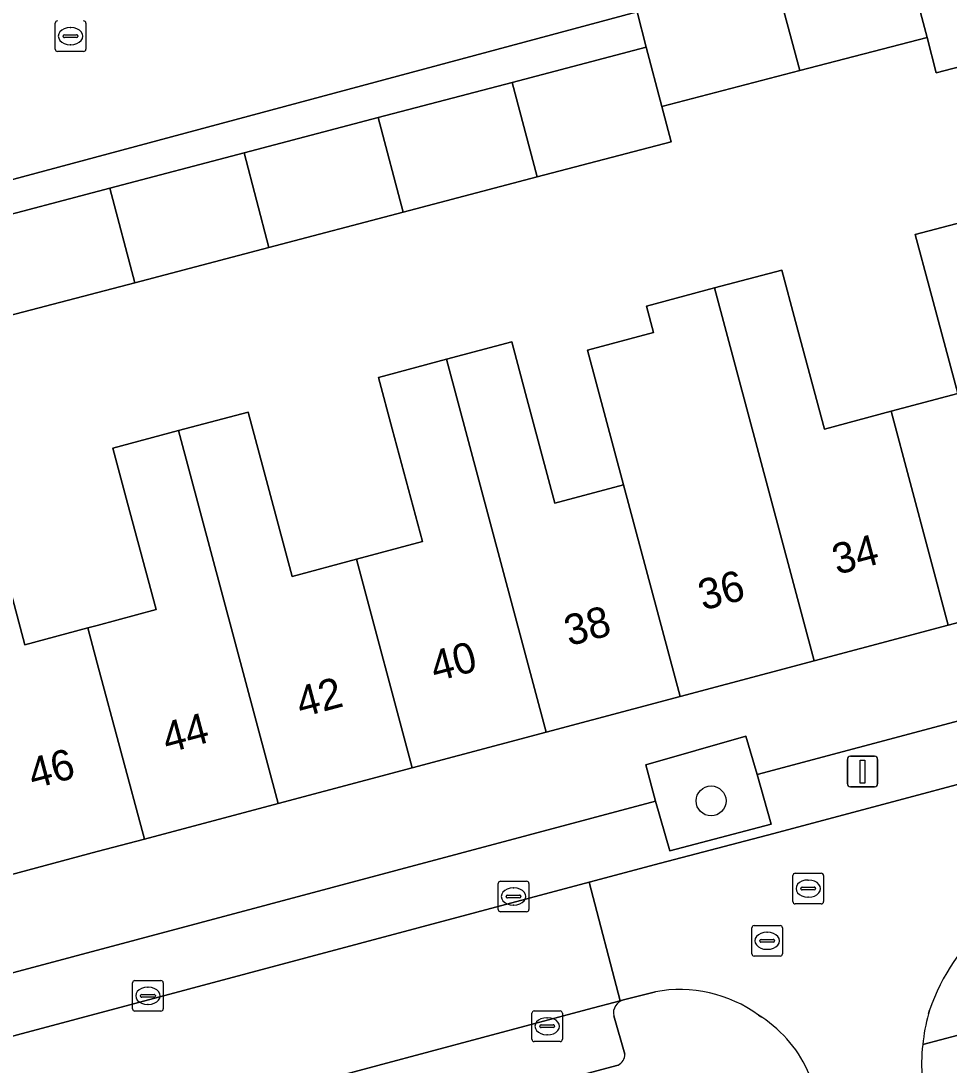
# Model space of a CAD drawing. Extents: x 162542 to 163147, y 380779 to 381521.
# Drawn here: x 162997.5 to 163027.86, y 381118.69 to 381152.86 of the extents above; entities that cross this region are included whole.
import ezdxf

# ---------------------------------------------------------------- set-up
doc = ezdxf.new("R2010")
doc.units = 0
for name, color, linetype in [('IMGEO_Boom', 7, 'Continuous'), ('IMGEO_Erf', 7, 'Continuous'), ('IMGEO_Groenvoorziening', 7, 'Continuous'), ('IMGEO_Kolk', 7, 'Continuous'), ('IMGEO_Lichtmast', 7, 'Continuous'), ('IMGEO_Pand', 7, 'Continuous'), ('IMGEO_Pand_nummerreeks', 7, 'Continuous'), ('IMGEO_Parkeervlak_open', 7, 'Continuous'), ('IMGEO_Rijbaan_lokaal_open', 7, 'Continuous'), ('IMGEO_Rioolput', 7, 'Continuous'), ('IMGEO_Voetpad_open', 7, 'Continuous')]:
    doc.layers.add(name, color=color, linetype=linetype)

msp = doc.modelspace()

# ---------------------------------------------------------------- linework, layer by layer
at = {"layer": 'IMGEO_Boom'}
msp.add_circle((163020.078, 381127.337), 0.489, dxfattribs=at)
at = {"layer": 'IMGEO_Erf'}
for points in [[(163031.845, 381152.311), (163027.444, 381151.16), (163027.142, 381152.321), (163022.982, 381151.238), (163018.47, 381150.064), (163018.77, 381148.91), (163014.387, 381147.758), (163010.002, 381146.604), (163005.616, 381145.45), (163001.23, 381144.297), (162996.844, 381143.143), (162992.458, 381141.99), (162988.072, 381140.836), (162983.687, 381139.683), (162979.301, 381138.529), (162974.915, 381137.375), (162970.529, 381136.222), (162966.143, 381135.068), (162961.758, 381133.915)], [(162996.683, 381135.989), (162997.629, 381132.449), (162999.692, 381133.001), (163000, 381133.083), (163001.924, 381133.597), (163000.992, 381137.082), (163000.51, 381138.886), (163002.66, 381139.458), (163004.935, 381140.063), (163005.416, 381138.265), (163006.375, 381134.681), (163008.481, 381135.245), (163010.639, 381135.822), (163009.653, 381139.509), (163009.201, 381141.199), (163011.425, 381141.791), (163013.557, 381142.358), (163014.008, 381140.673), (163014.969, 381137.081), (163017.219, 381137.683), (163016.039, 381142.093), (163018.197, 381142.67), (163017.966, 381143.532), (163020.191, 381144.124), (163022.392, 381144.709), (163022.842, 381143.027), (163023.784, 381139.504), (163025.965, 381140.087), (163028.145, 381140.67), (163027.219, 381144.132), (163026.754, 381145.87), (163028.956, 381146.456)]]:
    msp.add_lwpolyline(points, dxfattribs=at)
at = {"layer": 'IMGEO_Groenvoorziening'}
msp.add_lwpolyline([(163018.261, 381127.332), (163018.732, 381125.705), (163022.045, 381126.58), (163021.581, 381128.205), (163021.215, 381129.455), (163017.941, 381128.521)], close=True, dxfattribs=at)
at = {"layer": 'IMGEO_Kolk'}
for p, q in [((163013.118, 381123.782), (163013.118, 381124.634)), ((163013.193, 381124.708), (163014.045, 381124.708)), ((163014.119, 381124.634), (163014.119, 381123.782)), ((163013.42, 381124.251), (163013.818, 381124.251)), ((163013.606, 381124.488), (163013.631, 381124.488)), ((163013.377, 381124.202), (163013.377, 381124.214)), ((163013.815, 381124.165), (163013.417, 381124.165)), ((163013.629, 381123.928), (163013.604, 381123.928)), ((163013.861, 381124.214), (163013.861, 381124.202)), ((163014.045, 381123.708), (163013.193, 381123.708)), ((163001.159, 381120.532), (163001.159, 381121.384)), ((163001.234, 381121.458), (163002.086, 381121.458)), ((163001.647, 381121.238), (163001.672, 381121.238)), ((163002.16, 381121.384), (163002.16, 381120.532)), ((163001.418, 381120.952), (163001.418, 381120.964)), ((163001.856, 381120.915), (163001.458, 381120.915)), ((163001.461, 381121.001), (163001.859, 381121.001)), ((163001.902, 381120.964), (163001.902, 381120.952)), ((163001.67, 381120.678), (163001.645, 381120.678)), ((163002.086, 381120.458), (163001.234, 381120.458)), ((163014.218, 381119.536), (163014.218, 381120.388)), ((163014.293, 381120.462), (163015.145, 381120.462)), ((163014.706, 381120.242), (163014.731, 381120.242)), ((163015.219, 381120.388), (163015.219, 381119.536)), ((163014.477, 381119.956), (163014.477, 381119.968)), ((163014.915, 381119.919), (163014.517, 381119.919)), ((163014.52, 381120.005), (163014.918, 381120.005)), ((163014.961, 381119.968), (163014.961, 381119.956)), ((163015.145, 381119.462), (163014.293, 381119.462)), ((163014.729, 381119.682), (163014.704, 381119.682))]:
    msp.add_line(p, q, dxfattribs=at)
for points in [[(163013.118, 381123.782), (163013.118, 381124.634)], [(163013.193, 381124.708), (163014.045, 381124.708)], [(163014.119, 381124.634), (163014.119, 381123.782)], [(163014.045, 381123.708), (163013.193, 381123.708)], [(163001.159, 381120.532), (163001.159, 381121.384)], [(163001.234, 381121.458), (163002.086, 381121.458)], [(163002.16, 381121.384), (163002.16, 381120.532)], [(163002.086, 381120.458), (163001.234, 381120.458)], [(163014.218, 381119.536), (163014.218, 381120.388)], [(163014.293, 381120.462), (163015.145, 381120.462)], [(163015.219, 381120.388), (163015.219, 381119.536)], [(163015.145, 381119.462), (163014.293, 381119.462)]]:
    msp.add_lwpolyline(points, dxfattribs=at)
for centre, radius, start, end in [((163013.195, 381124.632), 0.0765, 91.552, 178.448), ((163013.195, 381124.632), 0.0765, 91.552, 178.448), ((163014.043, 381124.632), 0.0765, 1.552, 88.448), ((163014.043, 381124.632), 0.0765, 1.552, 88.448), ((163013.417, 381124.211), 0.0403, 85.8775, 175.7526), ((163013.822, 381124.213), 0.0386, 1.7309, 96.639), ((163013.414, 381124.201), 0.0366, 178.938, 274.7102), ((163013.818, 381124.208), 0.043, 264.8664, 352.4533), ((163013.195, 381123.784), 0.0765, 181.552, 268.448), ((163013.195, 381123.784), 0.0765, 181.552, 268.448), ((163014.043, 381123.784), 0.0765, 271.552, 358.448), ((163014.043, 381123.784), 0.0765, 271.552, 358.448), ((163001.236, 381121.382), 0.0765, 91.552, 178.448), ((163001.236, 381121.382), 0.0765, 91.552, 178.448), ((163002.084, 381121.382), 0.0765, 1.552, 88.448), ((163002.084, 381121.382), 0.0765, 1.552, 88.448), ((163001.458, 381120.961), 0.0403, 85.8775, 175.7526), ((163001.455, 381120.951), 0.0366, 178.938, 274.7102), ((163001.859, 381120.958), 0.043, 264.8664, 352.4533), ((163001.863, 381120.963), 0.0386, 1.7309, 96.639), ((163001.236, 381120.534), 0.0765, 181.552, 268.448), ((163001.236, 381120.534), 0.0765, 181.552, 268.448), ((163002.084, 381120.534), 0.0765, 271.552, 358.448), ((163002.084, 381120.534), 0.0765, 271.552, 358.448), ((163014.295, 381120.386), 0.0765, 91.552, 178.448), ((163014.295, 381120.386), 0.0765, 91.552, 178.448), ((163015.143, 381120.386), 0.0765, 1.552, 88.448), ((163015.143, 381120.386), 0.0765, 1.552, 88.448), ((163014.517, 381119.965), 0.0403, 85.8775, 175.7526), ((163014.514, 381119.955), 0.0366, 178.938, 274.7102), ((163014.918, 381119.962), 0.043, 264.8664, 352.4533), ((163014.922, 381119.967), 0.0386, 1.7309, 96.639), ((163014.295, 381119.538), 0.0765, 181.552, 268.448), ((163014.295, 381119.538), 0.0765, 181.552, 268.448), ((163015.143, 381119.538), 0.0765, 271.552, 358.448), ((163015.143, 381119.538), 0.0765, 271.552, 358.448)]:
    msp.add_arc(centre, radius, start, end, dxfattribs=at)
for centre, major_axis, ratio, start_param, end_param in [((163013.605, 381124.208), (-0.387, 0.002), 0.722429, 4.712389, 7.853982), ((163013.63, 381124.208), (-0.39, 0.002), 0.717154, 1.570796, 4.712389), ((163001.646, 381120.958), (-0.387, 0.002), 0.722429, 4.712389, 7.853982), ((163001.671, 381120.958), (-0.39, 0.002), 0.717154, 1.570796, 4.712389), ((163014.705, 381119.962), (-0.387, 0.002), 0.722429, 4.712389, 7.853982), ((163014.73, 381119.962), (-0.39, 0.002), 0.717154, 1.570796, 4.712389)]:
    msp.add_ellipse(centre, major_axis=major_axis, ratio=ratio, start_param=start_param, end_param=end_param, dxfattribs=at)
at = {"layer": 'IMGEO_Lichtmast'}
for p, q in [((163024.537, 381127.898), (163024.537, 381128.698)), ((163024.537, 381128.698), (163024.537, 381127.898)), ((163024.637, 381128.798), (163025.427, 381128.798)), ((163025.427, 381128.798), (163024.637, 381128.798)), ((163025.527, 381128.698), (163025.527, 381127.898)), ((163025.527, 381127.898), (163025.527, 381128.698)), ((163025.427, 381127.798), (163024.637, 381127.798)), ((163024.637, 381127.798), (163025.427, 381127.798))]:
    msp.add_line(p, q, dxfattribs=at)
msp.add_lwpolyline([(163024.957, 381128.673), (163025.107, 381128.673), (163025.107, 381127.923), (163024.957, 381127.923), (163024.957, 381128.673)], dxfattribs=at)
for centre, start, end in [((163024.637, 381128.698), 90, 180), ((163024.637, 381128.698), 90, 180), ((163025.427, 381128.698), 0, 90), ((163025.427, 381128.698), 360, 90), ((163024.637, 381127.898), 180, 270), ((163024.637, 381127.898), 180, 270), ((163025.427, 381127.898), 270, 0), ((163025.427, 381127.898), 270, 0)]:
    msp.add_arc(centre, 0.1, start, end, dxfattribs=at)
at = {"layer": 'IMGEO_Pand'}
for points in [[(163022.982, 381151.238), (163027.142, 381152.321), (163026.633, 381154.256), (163026.331, 381155.417), (163022.155, 381154.33)], [(163031.035, 381155.407), (163026.633, 381154.256), (163027.142, 381152.321), (163027.444, 381151.16), (163031.845, 381152.311)], [(163022.982, 381151.238), (163022.155, 381154.33), (163017.659, 381153.159), (163017.959, 381152.006), (163018.47, 381150.064)], [(163018.47, 381150.064), (163017.959, 381152.006), (163013.573, 381150.852), (163014.387, 381147.758), (163018.77, 381148.91)], [(163009.188, 381149.699), (163010.002, 381146.604), (163014.387, 381147.758), (163013.573, 381150.852)], [(163005.616, 381145.45), (163010.002, 381146.604), (163009.188, 381149.699), (163004.802, 381148.545)], [(163005.616, 381145.45), (163004.802, 381148.545), (163000.416, 381147.392), (163001.23, 381144.297)], [(162996.844, 381143.143), (163001.23, 381144.297), (163000.416, 381147.392), (162996.03, 381146.238)], [(163027.836, 381133.094), (163032.218, 381134.261), (163028.956, 381146.456), (163026.754, 381145.87), (163027.219, 381144.132), (163028.145, 381140.67), (163025.965, 381140.087)], [(163027.836, 381133.094), (163025.965, 381140.087), (163023.784, 381139.504), (163022.842, 381143.027), (163022.392, 381144.709), (163020.191, 381144.124), (163023.454, 381131.926)], [(163017.219, 381137.683), (163019.072, 381130.759), (163023.454, 381131.926), (163020.191, 381144.124), (163017.966, 381143.532), (163018.197, 381142.67), (163016.039, 381142.093)], [(163017.219, 381137.683), (163014.969, 381137.081), (163014.008, 381140.673), (163013.557, 381142.358), (163011.425, 381141.791), (163014.689, 381129.591), (163019.072, 381130.759)], [(163014.689, 381129.591), (163011.425, 381141.791), (163009.201, 381141.199), (163009.653, 381139.509), (163010.639, 381135.822), (163008.481, 381135.245), (163010.306, 381128.423)], [(163002.66, 381139.458), (163005.924, 381127.255), (163010.306, 381128.423), (163008.481, 381135.245), (163006.375, 381134.681), (163005.416, 381138.265), (163004.935, 381140.063)], [(163002.66, 381139.458), (163000.51, 381138.886), (163000.992, 381137.082), (163001.924, 381133.597), (163000, 381133.083), (162999.692, 381133.001), (163000, 381131.85), (163001.542, 381126.088), (163005.924, 381127.255)], [(162999.692, 381133.001), (162997.629, 381132.449), (162996.683, 381135.989), (162996.214, 381137.742), (162993.895, 381137.125), (162994.342, 381135.454), (162997.16, 381124.92), (163000, 381125.677), (163001.542, 381126.088), (163000, 381131.85)]]:
    msp.add_lwpolyline(points, close=True, dxfattribs=at)
at = {"layer": 'IMGEO_Parkeervlak_open'}
for points in [[(163044.455, 381134.299), (163021.581, 381128.205), (163022.045, 381126.58), (163018.732, 381125.705), (163018.261, 381127.332), (162980.113, 381117.145), (162979.47, 381116.994), (162949.315, 381108.93)], [(163016.087, 381124.68), (163018.423, 381125.304), (163022.13, 381126.273), (163032.672, 381129.087), (163045.607, 381132.54)], [(162949.18, 381106.811), (162956.578, 381108.79), (162958.968, 381109.429), (162975.55, 381113.864), (162980.082, 381115.076), (162980.601, 381115.195), (163016.087, 381124.68)], [(163017.219, 381120.83), (163017.107, 381120.8), (163016.022, 381120.51), (162980.068, 381110.891)], [(163017.257, 381119.051), (163016.894, 381120.301)], [(162981.246, 381109.144), (163017.038, 381118.691)]]:
    msp.add_lwpolyline(points, dxfattribs=at)
for centre, radius, start, end in [((163017.337, 381120.393), 0.452, 105.1, 191.7697), ((163016.874, 381119.037), 0.383, 295.3433, 2.0296)]:
    msp.add_arc(centre, radius, start, end, dxfattribs=at)
at = {"layer": 'IMGEO_Rijbaan_lokaal_open'}
for points in [[(163071.786, 381173.732), (162947.453, 381140.539), (162948.742, 381135.308), (162946.288, 381134.652), (162946.358, 381134.39), (162943.849, 381133.738), (162943.831, 381133.338), (162946.538, 381134.062), (163017.659, 381153.159)], [(163032.384, 381124.882), (163033.578, 381125.221), (163033.724, 381125.26), (163032.672, 381129.087), (163022.13, 381126.273), (163018.423, 381125.304), (163016.087, 381124.68), (163017.107, 381120.8), (163017.219, 381120.83), (163018.257, 381121.091)], [(163027.191, 381120.367), (163027.221, 381120.484)], [(163021.628, 381120.331), (163021.739, 381120.256)]]:
    msp.add_lwpolyline(points, dxfattribs=at)
msp.add_lwpolyline([(163017.107, 381120.8), (163016.087, 381124.68), (162980.601, 381115.195), (162980.082, 381115.076), (162975.55, 381113.864), (162976.575, 381109.968), (162980.068, 381110.891), (163016.022, 381120.51)], close=True, dxfattribs=at)
for centre, radius, start, end in [((163033.504, 381118.338), 6.639, 99.7095, 161.1412), ((163019.062, 381116.803), 4.362, 53.9622, 100.6277), ((163019.41, 381116.732), 4.224, 22.9321, 56.5349), ((163033.071, 381118.723), 6.105, 164.3777, 173.9909), ((163033.071, 381118.715), 6.106, 173.9148, 195.0124)]:
    msp.add_arc(centre, radius, start, end, dxfattribs=at)
at = {"layer": 'IMGEO_Rioolput'}
for p, q in [((162998.628, 381151.938), (162998.628, 381152.79)), ((162999.116, 381152.644), (162999.141, 381152.644)), ((162999.629, 381152.79), (162999.629, 381151.938)), ((162998.887, 381152.358), (162998.887, 381152.37)), ((162999.325, 381152.321), (162998.927, 381152.321)), ((162998.93, 381152.407), (162999.328, 381152.407)), ((162999.371, 381152.37), (162999.371, 381152.358)), ((162999.139, 381152.084), (162999.114, 381152.084)), ((162999.555, 381151.864), (162998.703, 381151.864)), ((163022.831, 381124.968), (163023.683, 381124.968)), ((163022.756, 381124.042), (163022.756, 381124.894)), ((163023.244, 381124.748), (163023.269, 381124.748)), ((163023.757, 381124.894), (163023.757, 381124.042)), ((163023.015, 381124.462), (163023.015, 381124.474)), ((163023.453, 381124.425), (163023.055, 381124.425)), ((163023.058, 381124.511), (163023.456, 381124.511)), ((163023.499, 381124.474), (163023.499, 381124.462)), ((163023.683, 381123.968), (163022.831, 381123.968)), ((163023.267, 381124.188), (163023.242, 381124.188)), ((163021.487, 381123.26), (163022.339, 381123.26)), ((163021.412, 381122.334), (163021.412, 381123.186)), ((163021.9, 381123.04), (163021.925, 381123.04)), ((163022.413, 381123.186), (163022.413, 381122.334)), ((163021.671, 381122.754), (163021.671, 381122.766)), ((163022.109, 381122.717), (163021.711, 381122.717)), ((163021.714, 381122.803), (163022.112, 381122.803)), ((163022.155, 381122.766), (163022.155, 381122.754)), ((163022.339, 381122.26), (163021.487, 381122.26)), ((163021.923, 381122.48), (163021.898, 381122.48))]:
    msp.add_line(p, q, dxfattribs=at)
for points in [[(162998.628, 381151.938), (162998.628, 381152.79)], [(162999.629, 381152.79), (162999.629, 381151.938)], [(162999.555, 381151.864), (162998.703, 381151.864)], [(163022.831, 381124.968), (163023.683, 381124.968)], [(163022.756, 381124.042), (163022.756, 381124.894)], [(163023.757, 381124.894), (163023.757, 381124.042)], [(163023.683, 381123.968), (163022.831, 381123.968)], [(163021.487, 381123.26), (163022.339, 381123.26)], [(163021.412, 381122.334), (163021.412, 381123.186)], [(163022.413, 381123.186), (163022.413, 381122.334)], [(163022.339, 381122.26), (163021.487, 381122.26)]]:
    msp.add_lwpolyline(points, dxfattribs=at)
for centre, radius, start, end in [((162998.705, 381152.788), 0.0765, 91.552, 178.448), ((162998.705, 381152.788), 0.0765, 91.552, 178.448), ((162999.553, 381152.788), 0.0765, 1.552, 88.448), ((162999.553, 381152.788), 0.0765, 1.552, 88.448), ((162998.927, 381152.367), 0.0403, 85.8775, 175.7526), ((162998.924, 381152.357), 0.0366, 178.938, 274.7102), ((162999.328, 381152.364), 0.043, 264.8664, 352.4533), ((162999.332, 381152.369), 0.0386, 1.7309, 96.639), ((162998.705, 381151.94), 0.0765, 181.552, 268.448), ((162998.705, 381151.94), 0.0765, 181.552, 268.448), ((162999.553, 381151.94), 0.0765, 271.552, 358.448), ((162999.553, 381151.94), 0.0765, 271.552, 358.448), ((163022.833, 381124.892), 0.0765, 91.552, 178.448), ((163022.833, 381124.892), 0.0765, 91.552, 178.448), ((163023.681, 381124.892), 0.0765, 1.552, 88.448), ((163023.681, 381124.892), 0.0765, 1.552, 88.448), ((163023.055, 381124.471), 0.0403, 85.8775, 175.7526), ((163023.052, 381124.461), 0.0366, 178.938, 274.7102), ((163023.456, 381124.468), 0.043, 264.8664, 352.4533), ((163023.46, 381124.473), 0.0386, 1.7309, 96.639), ((163022.833, 381124.044), 0.0765, 181.552, 268.448), ((163022.833, 381124.044), 0.0765, 181.552, 268.448), ((163023.681, 381124.044), 0.0765, 271.552, 358.448), ((163023.681, 381124.044), 0.0765, 271.552, 358.448), ((163021.489, 381123.184), 0.0765, 91.552, 178.448), ((163021.489, 381123.184), 0.0765, 91.552, 178.448), ((163022.337, 381123.184), 0.0765, 1.552, 88.448), ((163022.337, 381123.184), 0.0765, 1.552, 88.448), ((163021.711, 381122.763), 0.0403, 85.8775, 175.7526), ((163021.708, 381122.753), 0.0366, 178.938, 274.7102), ((163022.112, 381122.76), 0.043, 264.8664, 352.4533), ((163022.116, 381122.765), 0.0386, 1.7309, 96.639), ((163021.489, 381122.336), 0.0765, 181.552, 268.448), ((163021.489, 381122.336), 0.0765, 181.552, 268.448), ((163022.337, 381122.336), 0.0765, 271.552, 358.448), ((163022.337, 381122.336), 0.0765, 271.552, 358.448)]:
    msp.add_arc(centre, radius, start, end, dxfattribs=at)
for centre, major_axis, ratio, start_param, end_param in [((162999.115, 381152.364), (-0.387, 0.002), 0.722429, 4.712389, 7.853982), ((162999.14, 381152.364), (-0.39, 0.002), 0.717154, 1.570796, 4.712389), ((163023.243, 381124.468), (-0.387, 0.002), 0.722429, 4.712389, 7.853982), ((163023.268, 381124.468), (-0.39, 0.002), 0.717154, 1.570796, 4.712389), ((163021.899, 381122.76), (-0.387, 0.002), 0.722429, 4.712389, 7.853982), ((163021.924, 381122.76), (-0.39, 0.002), 0.717154, 1.570796, 4.712389)]:
    msp.add_ellipse(centre, major_axis=major_axis, ratio=ratio, start_param=start_param, end_param=end_param, dxfattribs=at)
at = {"layer": 'IMGEO_Voetpad_open'}
for points in [[(162960.944, 381137.01), (162965.329, 381138.163), (162969.715, 381139.317), (162974.101, 381140.47), (162978.487, 381141.624), (162982.873, 381142.777), (162987.259, 381143.931), (162991.644, 381145.084), (162996.03, 381146.238), (163000.416, 381147.392), (163004.802, 381148.545), (163009.188, 381149.699), (163013.573, 381150.852), (163017.959, 381152.006), (163017.659, 381153.159), (162946.538, 381134.062)], [(163026.999, 381119.362), (163029.891, 381120.133), (163034.458, 381121.35), (163038.891, 381122.532), (163043.323, 381123.713), (163047.756, 381124.894), (163052.189, 381126.075), (163056.621, 381127.257), (163061.054, 381128.438), (163065.487, 381129.619), (163069.92, 381130.801), (163074.352, 381131.982), (163078.785, 381133.164), (163083.447, 381134.406), (163084.423, 381134.688), (163088.496, 381135.775), (163097.326, 381138.135)], [(162949.315, 381108.93), (162979.47, 381116.994), (162980.113, 381117.145), (163018.261, 381127.332), (163017.941, 381128.521), (163021.215, 381129.455), (163021.581, 381128.205), (163044.455, 381134.299)], [(163032.218, 381134.261), (163027.836, 381133.094), (163023.454, 381131.926), (163019.072, 381130.759), (163014.689, 381129.591), (163010.306, 381128.423), (163005.924, 381127.255), (163001.542, 381126.088), (163000, 381125.677), (162997.16, 381124.92), (162992.778, 381123.753), (162988.396, 381122.585), (162984.013, 381121.417), (162979.63, 381120.25), (162975.248, 381119.082), (162970.866, 381117.914), (162966.484, 381116.747), (162962.262, 381115.622)], [(163018.257, 381121.091), (163017.219, 381120.83)], [(163027.221, 381120.484), (163027.191, 381120.367)], [(163016.894, 381120.301), (163017.257, 381119.051)], [(163021.739, 381120.256), (163021.628, 381120.331)], [(163036.14, 381097.007), (163034.928, 381101.494), (163034.716, 381102.473), (163033.722, 381106.164), (163033.149, 381107.868), (163032.705, 381109.54), (163029.891, 381120.133), (163026.999, 381119.362)], [(163017.038, 381118.691), (162981.246, 381109.144)]]:
    msp.add_lwpolyline(points, dxfattribs=at)
for centre, radius, start, end in [((163033.504, 381118.338), 6.639, 99.7095, 161.1412), ((163019.062, 381116.803), 4.362, 53.9622, 100.6277), ((163017.337, 381120.393), 0.452, 105.1, 191.7697), ((163019.41, 381116.732), 4.224, 22.9321, 56.5349), ((163033.071, 381118.723), 6.105, 164.3777, 173.9909), ((163033.071, 381118.715), 6.106, 173.9148, 195.0124), ((163016.874, 381119.037), 0.383, 295.3433, 2.0296)]:
    msp.add_arc(centre, radius, start, end, dxfattribs=at)

# ---------------------------------------------------------------- texts
at = {"layer": 'IMGEO_Pand_nummerreeks'}
for s, rotation, p in [('34', 14.9191, (163024.197, 381134.732)), ('36', 14.9191, (163019.815, 381133.564)), ('38', 14.9191, (163015.435, 381132.398)), ('40', 14.9191, (163011.053, 381131.23)), ('42', 14.9191, (163006.665, 381130.062)), ('44', 14.9191, (163002.286, 381128.894)), ('46', 14.9212, (162997.903, 381127.726))]:
    msp.add_text(s, height=1, rotation=rotation, dxfattribs=at).set_placement(p)

doc.saveas('drawing.dxf')
